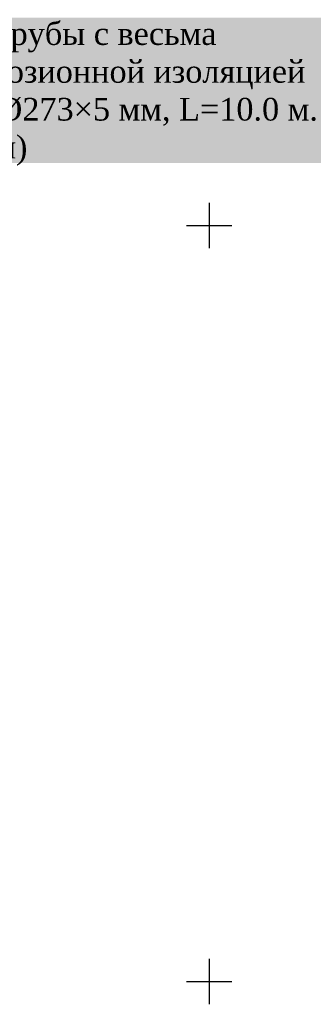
# Model space of a CAD drawing. Header units: metres. Extents: x 703769 to 722343, y 4313031 to 4317457.
# Tile 324 of 409: x 708316 to 708336, y 4315327 to 4315392. Entities that reach past the tile are written whole.
import ezdxf
from ezdxf import colors
from ezdxf.entities.mleader import LeaderData, LeaderLine
from ezdxf.math import Vec2, Vec3

# ---------------------------------------------------------------- set-up
doc = ezdxf.new("R2010")
doc.units = ezdxf.units.M
doc.header["$LTSCALE"] = 0.5
doc.layers.add('(001) Сетка', color=92, linetype='Continuous')
doc.layers.add('annotation', color=251, linetype='Continuous')
doc.styles.get("Standard").update_dxf_attribs({"font": 'times.ttf'})

# ---------------------------------------------------------------- blocks, each defined once
blk = doc.blocks.new('Setka')
at = {"layer": '(001) Сетка'}
for p, q in [((0, 1.5), (0, -1.5)), ((-1.5, 0), (1.5, 0))]:
    blk.add_line(p, q, dxfattribs=at)

msp = doc.modelspace()

# ---------------------------------------------------------------- block references
at = {"layer": '(001) Сетка'}
for p in [(708328.465, 4315378.456), (708328.465, 4315328.456)]:
    msp.add_blockref('Setka', p, dxfattribs=at)

# ---------------------------------------------------------------- next in the draw order: leaders
at = {"layer": 'annotation'}
ml = msp.add_multileader_mtext('Standard', dxfattribs=at)
ml.set_content('Кожух из стальной трубы с весьма усиленной антикоррозионной изоляцией по ГОСТ 10704-91, Ø273×5 мм, L=10.0 м.\\P(открытым способом)', color=256)
ml.set_leader_properties()
ml.build(insert=Vec2(0, 0))
ml.multileader.update_dxf_attribs({"text_right_attachment_type": 6, "dogleg_length": 0.36, "arrow_head_size": 1.5})
ctx = ml.context
ctx.base_point, ctx.char_height, ctx.arrow_head_size, ctx.landing_gap_size, ctx.plane_origin = Vec3(708293.828, 4315390.917), 1.5, 1.5, 1.5, Vec3(708425.822, 4315425.293)
ctx.right_attachment = 6
notes = []
notes.append((ctx, [(0, (1, 1, 0), (708291.519, 4315390.917), (1, 0), 2.309, [(0, [(708273.021, 4315374.448)], 0, [])])]))
ctx.mtext.insert, ctx.mtext.width, ctx.mtext.defined_height, ctx.mtext.flow_direction = Vec3(708295.328, 4315391.904), 40.23624, 14.503, 5
ctx.mtext.has_bg_fill, ctx.mtext.bg_color, ctx.mtext.bg_scale_factor, ctx.mtext.bg_transparency, ctx.mtext.use_window_bg_color = 1, -1023409921, 1.2, 0, 0
for ctx, leaders in notes:
    for number, flags, end, landing, length, lines in leaders:
        leader = LeaderData()
        leader.index, (leader.has_last_leader_line, leader.has_dogleg_vector, leader.attachment_direction) = number, flags
        leader.last_leader_point, leader.dogleg_vector, leader.dogleg_length = Vec3(end), Vec3(landing), length
        for number, points, colour, breaks in lines:
            line = LeaderLine()
            line.index, line.vertices, line.color, line.breaks = number, Vec3.list(points), colors.encode_raw_color(colour), breaks
            leader.lines.append(line)
        ctx.leaders.append(leader)

doc.saveas('drawing.dxf')
